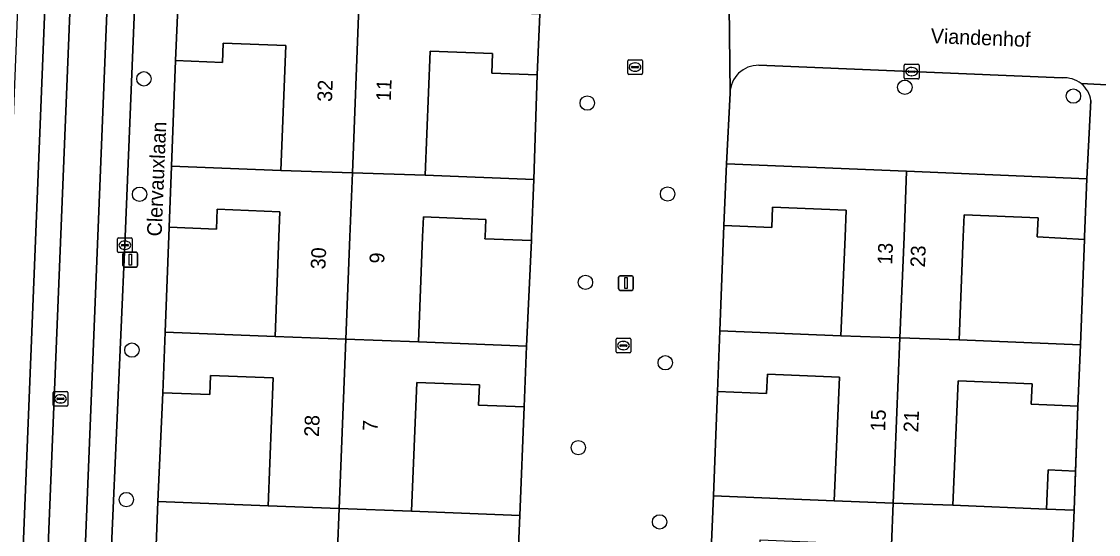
# Model space of a CAD drawing. Extents: x 160786 to 161429, y 386828 to 387485.
# Drawn here: x 160994.1 to 161067.3, y 387229.8 to 387264.6 of the extents above; entities that cross this region are included whole.
import ezdxf

# ---------------------------------------------------------------- set-up
doc = ezdxf.new("R2010")
doc.units = 0
for name, color, linetype in [('IMGEO_Boom', 7, 'Continuous'), ('IMGEO_Erf', 7, 'Continuous'), ('IMGEO_Groenvoorziening', 7, 'Continuous'), ('IMGEO_Kolk', 7, 'Continuous'), ('IMGEO_Lichtmast', 7, 'Continuous'), ('IMGEO_Muur', 7, 'Continuous'), ('IMGEO_Openbare_ruimte_label', 7, 'Continuous'), ('IMGEO_Pand', 7, 'Continuous'), ('IMGEO_Pand_nummerreeks', 7, 'Continuous'), ('IMGEO_Parkeervlak_gesloten', 7, 'Continuous'), ('IMGEO_Rijbaan_lokaal_gesloten', 7, 'Continuous'), ('IMGEO_Rioolput', 7, 'Continuous'), ('IMGEO_Voetpad_open', 7, 'Continuous')]:
    doc.layers.add(name, color=color, linetype=linetype)

msp = doc.modelspace()

# ---------------------------------------------------------------- linework, layer by layer
at = {"layer": 'IMGEO_Boom'}
for centre in [(161002.445, 387260.747), (161054.11, 387260.175), (161065.552, 387259.574), (161032.546, 387259.101), (161038.002, 387252.923), (161002.152, 387252.902), (161032.423, 387246.917), (161001.63, 387242.311), (161037.845, 387241.451), (161031.941, 387235.683), (161001.254, 387232.155), (161037.459, 387230.639)]:
    msp.add_circle(centre, 0.489, dxfattribs=at)
at = {"layer": 'IMGEO_Erf'}
for points in [[(161004.324, 387254.805), (161011.744, 387254.512), (161012.08, 387263.009), (161007.834, 387263.176), (161007.782, 387261.856), (161004.599, 387261.982)], [(161029.154, 387261.009), (161026.068, 387261.131), (161026.12, 387262.457), (161021.872, 387262.624), (161021.539, 387254.196), (161028.919, 387253.904)], [(161041.557, 387243.616), (161049.77, 387243.276), (161050.048, 387250), (161050.123, 387251.827), (161045.128, 387252.034), (161045.071, 387250.652), (161041.819, 387250.786)], [(161003.898, 387243.526), (161011.35, 387243.232), (161011.617, 387250), (161011.685, 387251.719), (161007.43, 387251.887), (161007.377, 387250.54), (161004.16, 387250.667)], [(161028.755, 387249.755), (161025.6, 387249.88), (161025.605, 387250), (161025.652, 387251.192), (161021.418, 387251.36), (161021.364, 387250), (161021.083, 387242.88), (161028.423, 387242.59)], [(161066.304, 387249.823), (161063.097, 387250), (161063.151, 387251.298), (161058.14, 387251.505), (161058.078, 387250), (161057.788, 387243.012), (161066.026, 387242.671)], [(161003.393, 387232.018), (161010.88, 387231.722), (161011.224, 387240.429), (161006.975, 387240.597), (161006.924, 387239.287), (161003.736, 387239.413)], [(161041.114, 387232.416), (161049.315, 387232.077), (161049.663, 387240.481), (161044.782, 387240.683), (161044.727, 387239.368), (161041.387, 387239.506)], [(161028.259, 387238.449), (161025.168, 387238.571), (161025.222, 387239.951), (161020.968, 387240.119), (161020.622, 387231.357), (161027.962, 387231.067)], [(161065.854, 387238.51), (161062.688, 387238.641), (161062.745, 387240.019), (161057.719, 387240.227), (161057.369, 387231.766), (161063.724, 387231.503), (161063.834, 387234.166), (161065.701, 387234.089)]]:
    msp.add_lwpolyline(points, close=True, dxfattribs=at)
at = {"layer": 'IMGEO_Groenvoorziening'}
for points in [[(161064.793, 387260.81), (161044.196, 387261.666)], [(161042.243, 387259.778), (161041.992, 387254.976), (161054.232, 387254.469), (161066.475, 387253.962), (161066.745, 387259.265)]]:
    msp.add_lwpolyline(points, dxfattribs=at)
for centre, radius, start, end in [((161044.155, 387259.754), 1.912, 88.77598, 179.28501), ((161064.946, 387258.995), 1.821, 51.6785, 94.80824), ((161064.949, 387259), 1.816, 8.39999, 51.66309)]:
    msp.add_arc(centre, radius, start, end, dxfattribs=at)
at = {"layer": 'IMGEO_Kolk'}
for p, q in [((161035.291, 387261.122), (161035.291, 387261.974)), ((161035.366, 387262.048), (161036.218, 387262.048)), ((161035.55, 387261.542), (161035.55, 387261.554)), ((161035.988, 387261.505), (161035.59, 387261.505)), ((161035.593, 387261.591), (161035.991, 387261.591)), ((161035.779, 387261.828), (161035.804, 387261.828)), ((161036.034, 387261.554), (161036.034, 387261.542)), ((161036.292, 387261.974), (161036.292, 387261.122)), ((161054.071, 387260.81), (161054.071, 387261.662)), ((161054.146, 387261.736), (161054.998, 387261.736)), ((161054.559, 387261.516), (161054.584, 387261.516)), ((161055.072, 387261.662), (161055.072, 387260.81)), ((161036.218, 387261.048), (161035.366, 387261.048)), ((161035.802, 387261.268), (161035.777, 387261.268)), ((161054.998, 387260.736), (161054.146, 387260.736)), ((161054.33, 387261.23), (161054.33, 387261.242)), ((161054.768, 387261.193), (161054.37, 387261.193)), ((161054.373, 387261.279), (161054.771, 387261.279)), ((161054.582, 387260.956), (161054.557, 387260.956)), ((161054.814, 387261.242), (161054.814, 387261.23)), ((161000.656, 387249.014), (161000.656, 387249.866)), ((161000.731, 387249.94), (161001.583, 387249.94)), ((161001.657, 387249.866), (161001.657, 387249.014)), ((161000.915, 387249.434), (161000.915, 387249.446)), ((161001.353, 387249.397), (161000.955, 387249.397)), ((161000.958, 387249.483), (161001.356, 387249.483)), ((161001.167, 387249.16), (161001.142, 387249.16)), ((161001.144, 387249.72), (161001.169, 387249.72)), ((161001.399, 387249.446), (161001.399, 387249.434)), ((161001.583, 387248.94), (161000.731, 387248.94)), ((161034.503, 387242.196), (161034.503, 387243.048)), ((161034.578, 387243.122), (161035.43, 387243.122)), ((161034.762, 387242.616), (161034.762, 387242.628)), ((161035.2, 387242.579), (161034.802, 387242.579)), ((161034.805, 387242.665), (161035.203, 387242.665)), ((161034.991, 387242.902), (161035.016, 387242.902)), ((161035.246, 387242.628), (161035.246, 387242.616)), ((161035.504, 387243.048), (161035.504, 387242.196)), ((161035.43, 387242.122), (161034.578, 387242.122)), ((161035.014, 387242.342), (161034.989, 387242.342))]:
    msp.add_line(p, q, dxfattribs=at)
for points in [[(161035.291, 387261.122), (161035.291, 387261.974)], [(161035.366, 387262.048), (161036.218, 387262.048)], [(161036.292, 387261.974), (161036.292, 387261.122)], [(161054.071, 387260.81), (161054.071, 387261.662)], [(161054.146, 387261.736), (161054.998, 387261.736)], [(161055.072, 387261.662), (161055.072, 387260.81)], [(161036.218, 387261.048), (161035.366, 387261.048)], [(161054.998, 387260.736), (161054.146, 387260.736)], [(161000.656, 387249.014), (161000.656, 387249.866)], [(161000.731, 387249.94), (161001.583, 387249.94)], [(161001.657, 387249.866), (161001.657, 387249.014)], [(161001.583, 387248.94), (161000.731, 387248.94)], [(161034.503, 387242.196), (161034.503, 387243.048)], [(161034.578, 387243.122), (161035.43, 387243.122)], [(161035.504, 387243.048), (161035.504, 387242.196)], [(161035.43, 387242.122), (161034.578, 387242.122)]]:
    msp.add_lwpolyline(points, dxfattribs=at)
for centre, radius, start, end in [((161035.368, 387261.972), 0.0765, 91.55205, 178.44795), ((161035.368, 387261.972), 0.0765, 91.55205, 178.44795), ((161035.59, 387261.551), 0.0403, 85.87752, 175.75265), ((161035.587, 387261.541), 0.0366, 178.93798, 274.71019), ((161035.991, 387261.548), 0.043, 264.86636, 352.45326), ((161035.995, 387261.553), 0.0386, 1.73085, 96.63898), ((161036.216, 387261.972), 0.0765, 1.55205, 88.44795), ((161036.216, 387261.972), 0.0765, 1.55205, 88.44795), ((161054.148, 387261.66), 0.0765, 91.55205, 178.44795), ((161054.148, 387261.66), 0.0765, 91.55205, 178.44795), ((161054.996, 387261.66), 0.0765, 1.55205, 88.44795), ((161054.996, 387261.66), 0.0765, 1.55205, 88.44795), ((161035.368, 387261.124), 0.0765, 181.55205, 268.44795), ((161035.368, 387261.124), 0.0765, 181.55205, 268.44795), ((161036.216, 387261.124), 0.0765, 271.55205, 358.44795), ((161036.216, 387261.124), 0.0765, 271.55205, 358.44795), ((161054.148, 387260.812), 0.0765, 181.55205, 268.44795), ((161054.148, 387260.812), 0.0765, 181.55205, 268.44795), ((161054.37, 387261.239), 0.0403, 85.87752, 175.75265), ((161054.367, 387261.229), 0.0366, 178.93798, 274.71019), ((161054.771, 387261.236), 0.043, 264.86636, 352.45326), ((161054.775, 387261.241), 0.0386, 1.73085, 96.63898), ((161054.996, 387260.812), 0.0765, 271.55205, 358.44795), ((161054.996, 387260.812), 0.0765, 271.55205, 358.44795), ((161000.733, 387249.864), 0.0765, 91.55205, 178.44795), ((161000.733, 387249.864), 0.0765, 91.55205, 178.44795), ((161001.581, 387249.864), 0.0765, 1.55205, 88.44795), ((161001.581, 387249.864), 0.0765, 1.55205, 88.44795), ((161000.955, 387249.443), 0.0403, 85.87752, 175.75265), ((161000.952, 387249.433), 0.0366, 178.93798, 274.71019), ((161001.356, 387249.44), 0.043, 264.86636, 352.45326), ((161001.36, 387249.445), 0.0386, 1.73085, 96.63898), ((161000.733, 387249.016), 0.0765, 181.55205, 268.44795), ((161000.733, 387249.016), 0.0765, 181.55205, 268.44795), ((161001.581, 387249.016), 0.0765, 271.55205, 358.44795), ((161001.581, 387249.016), 0.0765, 271.55205, 358.44795), ((161034.58, 387243.046), 0.0765, 91.55205, 178.44795), ((161034.58, 387243.046), 0.0765, 91.55205, 178.44795), ((161034.802, 387242.625), 0.0403, 85.87752, 175.75265), ((161034.799, 387242.615), 0.0366, 178.93798, 274.71019), ((161035.203, 387242.622), 0.043, 264.86636, 352.45326), ((161035.207, 387242.627), 0.0386, 1.73085, 96.63898), ((161035.428, 387243.046), 0.0765, 1.55205, 88.44795), ((161035.428, 387243.046), 0.0765, 1.55205, 88.44795), ((161034.58, 387242.198), 0.0765, 181.55205, 268.44795), ((161034.58, 387242.198), 0.0765, 181.55205, 268.44795), ((161035.428, 387242.198), 0.0765, 271.55205, 358.44795), ((161035.428, 387242.198), 0.0765, 271.55205, 358.44795)]:
    msp.add_arc(centre, radius, start, end, dxfattribs=at)
for centre, major_axis, ratio, start_param, end_param in [((161035.778, 387261.548), (-0.387, 0.002), 0.722429, 4.712389, 7.853982), ((161035.803, 387261.548), (-0.39, 0.002), 0.717154, 1.570796, 4.712389), ((161054.558, 387261.236), (-0.387, 0.002), 0.722429, 4.712389, 7.853982), ((161054.583, 387261.236), (-0.39, 0.002), 0.717154, 1.570796, 4.712389), ((161001.143, 387249.44), (-0.387, 0.002), 0.722429, 4.712389, 7.853982), ((161001.168, 387249.44), (-0.39, 0.002), 0.717154, 1.570796, 4.712389), ((161034.99, 387242.622), (-0.387, 0.002), 0.722429, 4.712389, 7.853982), ((161035.015, 387242.622), (-0.39, 0.002), 0.717154, 1.570796, 4.712389)]:
    msp.add_ellipse(centre, major_axis=major_axis, ratio=ratio, start_param=start_param, end_param=end_param, dxfattribs=at)
at = {"layer": 'IMGEO_Lichtmast'}
for p, q in [((161001.024, 387248.057), (161001.024, 387248.857)), ((161001.024, 387248.857), (161001.024, 387248.057)), ((161001.124, 387248.957), (161001.914, 387248.957)), ((161001.914, 387248.957), (161001.124, 387248.957)), ((161002.014, 387248.857), (161002.014, 387248.057)), ((161002.014, 387248.057), (161002.014, 387248.857)), ((161001.914, 387247.957), (161001.124, 387247.957)), ((161001.124, 387247.957), (161001.914, 387247.957)), ((161034.679, 387246.471), (161034.679, 387247.271)), ((161034.679, 387247.271), (161034.679, 387246.471)), ((161034.779, 387247.371), (161035.569, 387247.371)), ((161035.569, 387247.371), (161034.779, 387247.371)), ((161035.669, 387247.271), (161035.669, 387246.471)), ((161035.669, 387246.471), (161035.669, 387247.271)), ((161035.569, 387246.371), (161034.779, 387246.371)), ((161034.779, 387246.371), (161035.569, 387246.371))]:
    msp.add_line(p, q, dxfattribs=at)
for points in [[(161001.444, 387248.832), (161001.594, 387248.832), (161001.594, 387248.082), (161001.444, 387248.082), (161001.444, 387248.832)], [(161035.099, 387247.246), (161035.249, 387247.246), (161035.249, 387246.496), (161035.099, 387246.496), (161035.099, 387247.246)]]:
    msp.add_lwpolyline(points, dxfattribs=at)
for centre, start, end in [((161001.124, 387248.857), 90, 180), ((161001.124, 387248.857), 90, 180), ((161001.914, 387248.857), 0, 90), ((161001.914, 387248.857), 360, 90), ((161001.124, 387248.057), 180, 270), ((161001.124, 387248.057), 180, 270), ((161001.914, 387248.057), 270, 0), ((161001.914, 387248.057), 270, 0), ((161034.779, 387247.271), 90, 180), ((161034.779, 387247.271), 90, 180), ((161035.569, 387247.271), 0, 90), ((161035.569, 387247.271), 360, 90), ((161034.779, 387246.471), 180, 270), ((161034.779, 387246.471), 180, 270), ((161035.569, 387246.471), 270, 0), ((161035.569, 387246.471), 270, 0)]:
    msp.add_arc(centre, 0.1, start, end, dxfattribs=at)
at = {"layer": 'IMGEO_Muur'}
for points in [[(161004.324, 387254.805), (161004.599, 387261.982)], [(161028.919, 387253.904), (161029.154, 387261.009)], [(161003.898, 387243.526), (161004.16, 387250.667)], [(161041.819, 387250.786), (161041.557, 387243.616)], [(161028.423, 387242.59), (161028.755, 387249.755)], [(161066.304, 387249.823), (161066.026, 387242.671)], [(161003.393, 387232.018), (161003.736, 387239.413)], [(161041.114, 387232.416), (161041.387, 387239.506)], [(161027.962, 387231.067), (161028.259, 387238.449)], [(161065.854, 387238.51), (161065.609, 387231.425)]]:
    msp.add_lwpolyline(points, dxfattribs=at)
at = {"layer": 'IMGEO_Pand'}
for points in [[(161004.762, 387266.114), (161004.599, 387261.982), (161007.782, 387261.856), (161007.834, 387263.176), (161012.08, 387263.009), (161011.744, 387254.512), (161016.598, 387254.354), (161017.04, 387265.629)], [(161017.04, 387265.629), (161016.598, 387254.354), (161021.539, 387254.196), (161021.872, 387262.624), (161026.12, 387262.457), (161026.068, 387261.131), (161029.154, 387261.009), (161029.318, 387265.143)], [(161041.992, 387254.976), (161041.819, 387250.786), (161045.071, 387250.652), (161045.128, 387252.034), (161050.123, 387251.827), (161050.048, 387250), (161049.77, 387243.276), (161053.778, 387243.143), (161054.053, 387250), (161054.232, 387254.469)], [(161004.16, 387250.667), (161007.377, 387250.54), (161007.43, 387251.887), (161011.685, 387251.719), (161011.617, 387250), (161011.35, 387243.232), (161016.155, 387243.057), (161016.427, 387250), (161016.598, 387254.354), (161011.744, 387254.512), (161004.324, 387254.805)], [(161028.919, 387253.904), (161021.539, 387254.196), (161016.598, 387254.354), (161016.427, 387250), (161016.155, 387243.057), (161021.083, 387242.88), (161021.364, 387250), (161021.418, 387251.36), (161025.652, 387251.192), (161025.605, 387250), (161025.6, 387249.88), (161028.755, 387249.755), (161028.765, 387250)], [(161054.232, 387254.469), (161054.053, 387250), (161053.778, 387243.143), (161057.788, 387243.012), (161058.078, 387250), (161058.14, 387251.505), (161063.151, 387251.298), (161063.097, 387250), (161066.304, 387249.823), (161066.311, 387250), (161066.475, 387253.962)], [(161003.736, 387239.413), (161006.924, 387239.287), (161006.975, 387240.597), (161011.224, 387240.429), (161010.88, 387231.722), (161015.703, 387231.539), (161016.155, 387243.057), (161011.35, 387243.232), (161003.898, 387243.526)], [(161041.387, 387239.506), (161044.727, 387239.368), (161044.782, 387240.683), (161049.663, 387240.481), (161049.315, 387232.077), (161053.327, 387231.921), (161053.778, 387243.143), (161049.77, 387243.276), (161041.557, 387243.616)], [(161028.423, 387242.59), (161021.083, 387242.88), (161016.155, 387243.057), (161015.703, 387231.539), (161020.622, 387231.357), (161020.968, 387240.119), (161025.222, 387239.951), (161025.168, 387238.571), (161028.259, 387238.449)], [(161066.026, 387242.671), (161057.788, 387243.012), (161053.778, 387243.143), (161053.327, 387231.921), (161057.369, 387231.766), (161057.719, 387240.227), (161062.745, 387240.019), (161062.688, 387238.641), (161065.854, 387238.51)], [(161065.701, 387234.089), (161063.834, 387234.166), (161063.724, 387231.503), (161065.609, 387231.425)], [(161040.94, 387228.201), (161044.22, 387228.065), (161044.276, 387229.417), (161049.156, 387229.216), (161048.802, 387220.667), (161049.822, 387220.626), (161052.868, 387220.502), (161053.327, 387231.921), (161049.315, 387232.077), (161041.114, 387232.416)], [(161003.228, 387227.828), (161006.463, 387227.7), (161006.517, 387229.084), (161010.762, 387228.916), (161010.429, 387220.487), (161015.262, 387220.304), (161015.703, 387231.539), (161010.88, 387231.722), (161003.393, 387232.018)], [(161027.962, 387231.067), (161020.622, 387231.357), (161015.703, 387231.539), (161015.262, 387220.304), (161020.152, 387220.12), (161020.485, 387228.542), (161024.76, 387228.373), (161024.707, 387227.024), (161027.797, 387226.902)], [(161065.609, 387231.425), (161063.724, 387231.503), (161057.369, 387231.766), (161053.327, 387231.921), (161052.868, 387220.502), (161055.931, 387220.377), (161056.864, 387220.339), (161057.216, 387228.853), (161062.31, 387228.642), (161062.256, 387227.32), (161065.434, 387227.189)]]:
    msp.add_lwpolyline(points, close=True, dxfattribs=at)
at = {"layer": 'IMGEO_Parkeervlak_gesloten'}
msp.add_lwpolyline([(160995.823, 387268.379), (160993.971, 387268.435), (160993.253, 387250), (160993.085, 387245.683), (160992.062, 387220.538), (160993.918, 387220.458)], close=True, dxfattribs=at)
at = {"layer": 'IMGEO_Rijbaan_lokaal_gesloten'}
for points in [[(160996.658, 387175.171), (160995.922, 387165.873), (160993.223, 387100.345), (160995.117, 387100.282), (160995.759, 387116.531), (160996.02, 387123.147), (160996.876, 387144.816), (160997.133, 387151.331), (160997.56, 387162.14), (160998.791, 387192.018), (160998.93, 387196.297), (160999.473, 387210.041), (161000, 387223.379), (161001.181, 387250), (161001.845, 387266.642), (161001.903, 387268.799), (161001.773, 387270.872)], [(160995.831, 387269.43), (160995.823, 387268.379), (160993.918, 387220.458), (160993.246, 387204.464), (160992.166, 387177.635), (160992.156, 387177.395), (160992.149, 387177.22), (160990.856, 387144.333)], [(160990.56, 387137.914), (160990.419, 387134.055), (160989.068, 387100.6), (160990.739, 387100.543), (160993.392, 387166.012), (160997.526, 387268.031)], [(160997.526, 387268.031), (160993.392, 387166.012), (160990.739, 387100.543), (160993.223, 387100.345), (160995.922, 387165.873), (160996.658, 387175.171)], [(161000.04, 387268.054), (160996.709, 387185.478), (160996.803, 387179.598)], [(160996.803, 387179.598), (160996.709, 387185.478), (161000.04, 387268.054)]]:
    msp.add_lwpolyline(points, dxfattribs=at)
at = {"layer": 'IMGEO_Rioolput'}
for p, q in [((160996.283, 387238.578), (160996.283, 387239.43)), ((160996.358, 387239.504), (160997.21, 387239.504)), ((160996.542, 387238.998), (160996.542, 387239.01)), ((160996.98, 387238.961), (160996.582, 387238.961)), ((160996.585, 387239.047), (160996.983, 387239.047)), ((160996.771, 387239.284), (160996.796, 387239.284)), ((160997.026, 387239.01), (160997.026, 387238.998)), ((160997.284, 387239.43), (160997.284, 387238.578)), ((160997.21, 387238.504), (160996.358, 387238.504)), ((160996.794, 387238.724), (160996.769, 387238.724))]:
    msp.add_line(p, q, dxfattribs=at)
for points in [[(160996.283, 387238.578), (160996.283, 387239.43)], [(160996.358, 387239.504), (160997.21, 387239.504)], [(160997.284, 387239.43), (160997.284, 387238.578)], [(160997.21, 387238.504), (160996.358, 387238.504)]]:
    msp.add_lwpolyline(points, dxfattribs=at)
for centre, radius, start, end in [((160996.36, 387239.428), 0.0765, 91.55205, 178.44795), ((160996.36, 387239.428), 0.0765, 91.55205, 178.44795), ((160996.582, 387239.007), 0.0403, 85.87752, 175.75265), ((160996.579, 387238.997), 0.0366, 178.93798, 274.71019), ((160996.983, 387239.004), 0.043, 264.86636, 352.45326), ((160996.987, 387239.009), 0.0386, 1.73085, 96.63898), ((160997.208, 387239.428), 0.0765, 1.55205, 88.44795), ((160997.208, 387239.428), 0.0765, 1.55205, 88.44795), ((160996.36, 387238.58), 0.0765, 181.55205, 268.44795), ((160996.36, 387238.58), 0.0765, 181.55205, 268.44795), ((160997.208, 387238.58), 0.0765, 271.55205, 358.44795), ((160997.208, 387238.58), 0.0765, 271.55205, 358.44795)]:
    msp.add_arc(centre, radius, start, end, dxfattribs=at)
for centre, major_axis, ratio, start_param, end_param in [((160996.77, 387239.004), (-0.387, 0.002), 0.722429, 4.712389, 7.853982), ((160996.795, 387239.004), (-0.39, 0.002), 0.717154, 1.570796, 4.712389)]:
    msp.add_ellipse(centre, major_axis=major_axis, ratio=ratio, start_param=start_param, end_param=end_param, dxfattribs=at)
at = {"layer": 'IMGEO_Voetpad_open'}
for points in [[(161041.819, 387250.786), (161041.992, 387254.976), (161042.243, 387259.778), (161042.242, 387259.789), (161042.15, 387267.701), (161039.07, 387267.871), (161031.266, 387268.175), (161030.819, 387268.192), (161027.059, 387268.338), (161019.035, 387268.65), (161014.949, 387268.809), (161007.11, 387269.114)], [(161104.687, 387263.019), (161104.6, 387263.164), (161104.526, 387263.317), (161104.465, 387263.476), (161104.42, 387263.639), (161104.389, 387263.806), (161104.373, 387263.974), (161104.372, 387264.144), (161104.419, 387265.337), (161099.828, 387265.381), (161099.086, 387265.364), (161090.722, 387265.707), (161086.994, 387265.86), (161078.768, 387266.198), (161074.828, 387266.36), (161067.122, 387266.676), (161062.922, 387266.848), (161055, 387267.174), (161054.965, 387267.213), (161050.837, 387267.344), (161042.15, 387267.701), (161042.242, 387259.789), (161042.243, 387259.778)], [(161001.845, 387266.642), (161001.181, 387250), (161000, 387223.379), (160999.473, 387210.041), (160998.93, 387196.297), (161000, 387196.258), (161002.005, 387196.184), (161002.024, 387197.865), (161002.333, 387205.211), (161002.497, 387209.36), (161002.518, 387209.946), (161002.751, 387216.511), (161002.92, 387220.784), (161003.228, 387227.828), (161003.393, 387232.018), (161003.736, 387239.413), (161003.898, 387243.526), (161004.16, 387250.667), (161004.324, 387254.805), (161004.599, 387261.982), (161004.762, 387266.114)], [(161029.318, 387265.143), (161029.154, 387261.009), (161028.919, 387253.904), (161028.765, 387250), (161028.755, 387249.755), (161028.423, 387242.59), (161028.259, 387238.449), (161027.962, 387231.067), (161027.797, 387226.902), (161027.515, 387219.829), (161027.346, 387215.559), (161027.077, 387208.44), (161026.913, 387204.29), (161026.641, 387196.876), (161019.207, 387197.109), (161014.36, 387197.301), (161009.517, 387197.492), (161002.024, 387197.865), (161002.005, 387196.184), (161018.618, 387195.568), (161021.317, 387195.468), (161034.264, 387194.988)], [(161044.196, 387261.666), (161064.793, 387260.81)], [(161073.473, 387260.044), (161066.075, 387260.424)], [(161066.075, 387260.424), (161073.473, 387260.044), (161094.581, 387259.286), (161105.29, 387258.743), (161129.989, 387257.842)], [(161066.745, 387259.265), (161066.475, 387253.962), (161066.311, 387250), (161066.304, 387249.823), (161066.026, 387242.671), (161065.854, 387238.51), (161065.701, 387234.089), (161065.609, 387231.425), (161065.434, 387227.189), (161065.093, 387219.999), (161064.832, 387213.699), (161070.02, 387213.51), (161070.279, 387219.888), (161070.558, 387227.06), (161070.728, 387231.241), (161070.98, 387238.35)], [(161039.534, 387199.642), (161040.4, 387214.71), (161040.661, 387221.004), (161040.94, 387228.201), (161041.114, 387232.416), (161041.387, 387239.506), (161041.557, 387243.616), (161041.819, 387250.786)]]:
    msp.add_lwpolyline(points, dxfattribs=at)
for centre, radius, start, end in [((161044.155, 387259.754), 1.912, 88.77598, 179.28501), ((161064.946, 387258.995), 1.821, 51.6785, 94.80824), ((161064.949, 387259), 1.816, 8.39999, 51.66309)]:
    msp.add_arc(centre, radius, start, end, dxfattribs=at)

# ---------------------------------------------------------------- texts
at = {"layer": 'IMGEO_Openbare_ruimte_label'}
for s, rotation, p in [('Viandenhof', 357.7071, (161055.853, 387263.178)), ('Clervauxlaan', 87.64984, (161003.649, 387250.023))]:
    msp.add_text(s, height=1, rotation=rotation, dxfattribs=at).set_placement(p)
at = {"layer": 'IMGEO_Pand_nummerreeks'}
for s, rotation, p in [('32', 87.75876, (161015.214, 387259.17)), ('11', 87.67337, (161019.208, 387259.221)), ('30', 87.75876, (161014.768, 387247.788)), ('13', 87.57651, (161053.246, 387248.1)), ('23', 87.65211, (161055.473, 387247.92)), ('9', 87.67337, (161018.759, 387248.18)), ('15', 87.57651, (161052.767, 387236.777)), ('21', 87.65211, (161055.013, 387236.711)), ('28', 87.75876, (161014.323, 387236.4)), ('7', 87.67337, (161018.297, 387236.792))]:
    msp.add_text(s, height=1, rotation=rotation, dxfattribs=at).set_placement(p)

doc.saveas('drawing.dxf')
